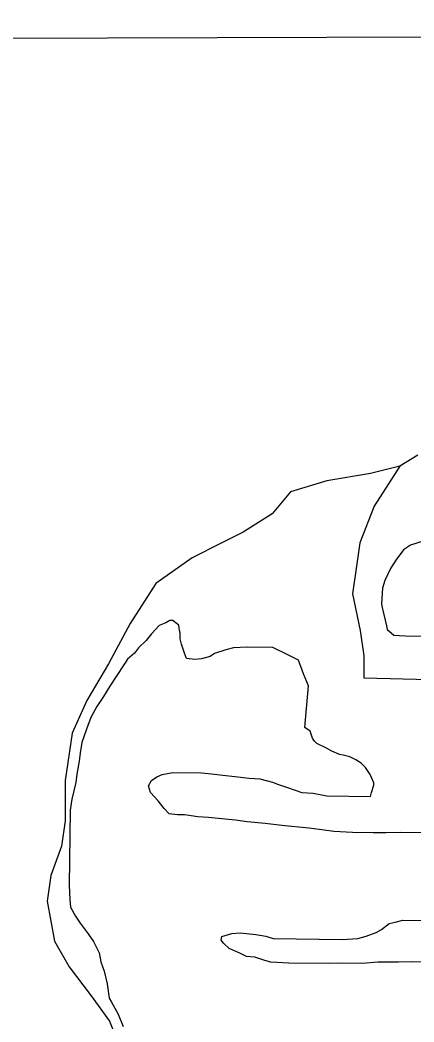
# Model space of a CAD drawing. Extents: x 3355677 to 3393573, y 612928 to 638357.
# Drawn here: x 3381359 to 3381930, y 635125 to 636579 of the extents above; entities that cross this region are included whole.
import ezdxf

# ---------------------------------------------------------------- set-up
doc = ezdxf.new("R2010")
doc.units = 0
for name, color, linetype in [('V-GRID-FRAM', 7, 'Continuous'), ('V-SITE-VEGE', 7, 'Continuous'), ('V-TOPO-SHOR', 7, 'Continuous')]:
    doc.layers.add(name, color=color, linetype=linetype)

msp = doc.modelspace()

# ---------------------------------------------------------------- linework, layer by layer
at = {"layer": 'V-GRID-FRAM'}
msp.add_lwpolyline([(3359767.9, 636495.9), (3391341.6, 636578.5), (3391397.2, 618394.8), (3359807.6, 618312.1), (3359767.9, 636495.9)], dxfattribs=at)
at = {"layer": 'V-SITE-VEGE'}
for p, q in [((3378773.5, 636545.6), (3381989.6, 636554)), ((3381924.8, 635816.6), (3381914.8, 635810.1)), ((3381947.9, 635823.9), (3381924.8, 635816.6)), ((3381914.8, 635810.1), (3381903.6, 635794.9)), ((3381903.6, 635794.9), (3381895.8, 635783)), ((3381895.8, 635783), (3381887.9, 635765.6)), ((3381887.9, 635765.6), (3381884.4, 635754.6)), ((3381884.4, 635754.6), (3381883, 635731.6)), ((3381883, 635731.6), (3381884, 635726.1)), ((3381884, 635726.1), (3381890.2, 635699.7)), ((3381560.2, 635700), (3381549.1, 635688.1)), ((3381570.1, 635704.3), (3381560.2, 635700)), ((3381575.7, 635707.5), (3381570.1, 635704.3)), ((3381580.1, 635707.4), (3381575.7, 635707.5)), ((3381583.3, 635705.2), (3381580.1, 635707.4)), ((3381588.7, 635700.7), (3381583.3, 635705.2)), ((3381589.7, 635693), (3381588.7, 635700.7)), ((3381890.2, 635699.7), (3381891.2, 635694.2)), ((3381549.1, 635688.1), (3381541.3, 635678.4)), ((3381590.8, 635689.7), (3381589.7, 635693)), ((3381590.6, 635681), (3381590.8, 635689.7)), ((3381891.2, 635694.2), (3381896.7, 635689.8)), ((3381896.7, 635689.8), (3381901, 635686.4)), ((3381901, 635686.4), (3381917.4, 635685.1)), ((3381917.4, 635685.1), (3381970, 635684.4)), ((3381541.3, 635678.4), (3381530.2, 635667.6)), ((3381592.7, 635673.3), (3381590.6, 635681)), ((3381596.9, 635660), (3381592.7, 635673.3)), ((3381524.6, 635660), (3381514.6, 635651.3)), ((3381530.2, 635667.6), (3381524.6, 635660)), ((3381600.1, 635652.3), (3381596.9, 635660)), ((3381634.1, 635655.1), (3381622, 635652)), ((3381640.8, 635659.4), (3381634.1, 635655.1)), ((3381657.3, 635664.7), (3381640.8, 635659.4)), ((3381668.3, 635667.8), (3381657.3, 635664.7)), ((3381688.1, 635668.6), (3381668.3, 635667.8)), ((3381725.3, 635668.1), (3381688.1, 635668.6)), ((3381747.1, 635657.9), (3381725.3, 635668.1)), ((3381762.3, 635650), (3381747.1, 635657.9)), ((3381510.1, 635644.8), (3381497.8, 635626.4)), ((3381514.6, 635651.3), (3381510.1, 635644.8)), ((3381612.2, 635651), (3381600.1, 635652.3)), ((3381622, 635652), (3381612.2, 635651)), ((3381769.7, 635630.2), (3381762.3, 635650)), ((3381497.8, 635626.4), (3381488.8, 635612.2)), ((3381777.2, 635612.5), (3381769.7, 635630.2)), ((3381488.8, 635612.2), (3381479.8, 635597)), ((3381771.9, 635552.3), (3381777.2, 635612.5)), ((3381479.8, 635597), (3381469.8, 635582.9)), ((3381469.8, 635582.9), (3381461.9, 635567.7)), ((3381461.9, 635567.7), (3381457.3, 635556.8)), ((3381457.3, 635556.8), (3381448.2, 635530.6)), ((3381776.3, 635549), (3381771.9, 635552.3)), ((3381779.5, 635546.7), (3381776.3, 635549)), ((3381782.7, 635536.8), (3381779.5, 635546.7)), ((3381448.2, 635530.6), (3381445.8, 635515.3)), ((3381785.9, 635532.4), (3381782.7, 635536.8)), ((3381789.1, 635529), (3381785.9, 635532.4)), ((3381803.3, 635522.3), (3381789.1, 635529)), ((3381445.8, 635515.3), (3381444.5, 635503.2)), ((3381810.9, 635517.8), (3381803.3, 635522.3)), ((3381821.8, 635513.2), (3381810.9, 635517.8)), ((3381827.3, 635512.1), (3381821.8, 635513.2)), ((3381837.1, 635509.7), (3381827.3, 635512.1)), ((3381845.8, 635505.2), (3381837.1, 635509.7)), ((3381444.5, 635503.2), (3381441, 635484.6)), ((3381853.4, 635500.7), (3381845.8, 635505.2)), ((3381859.9, 635494), (3381853.4, 635500.7)), ((3381441, 635484.6), (3381439.7, 635472.6)), ((3381549.4, 635475.4), (3381557.1, 635480.8)), ((3381557.1, 635480.8), (3381564.8, 635484)), ((3381564.8, 635484), (3381580.2, 635487)), ((3381580.2, 635487), (3381621.9, 635486.5)), ((3381621.9, 635486.5), (3381636.1, 635485.2)), ((3381636.1, 635485.2), (3381656.9, 635482.7)), ((3381656.9, 635482.7), (3381670.1, 635481.4)), ((3381670.1, 635481.4), (3381690.8, 635478.9)), ((3381866.3, 635484.1), (3381859.9, 635494)), ((3381868.5, 635479.7), (3381866.3, 635484.1)), ((3381439.7, 635472.6), (3381433.9, 635448.5)), ((3381544.9, 635467.8), (3381549.4, 635475.4)), ((3381548, 635457.9), (3381544.9, 635467.8)), ((3381690.8, 635478.9), (3381706.2, 635477.6)), ((3381706.2, 635477.6), (3381724.8, 635472.9)), ((3381724.8, 635472.9), (3381733.5, 635469.5)), ((3381733.5, 635469.5), (3381746.6, 635465)), ((3381868.2, 635457.8), (3381871.6, 635468.7)), ((3381871.7, 635472), (3381868.5, 635479.7)), ((3381871.6, 635468.7), (3381871.7, 635472)), ((3381558.8, 635445.7), (3381548, 635457.9)), ((3381746.6, 635465), (3381757.5, 635461.5)), ((3381757.5, 635461.5), (3381767.3, 635458.1)), ((3381767.3, 635458.1), (3381783.7, 635456.8)), ((3381783.7, 635456.8), (3381803.4, 635453.2)), ((3381803.4, 635453.2), (3381867, 635452.3)), ((3381867, 635452.3), (3381868.2, 635457.8)), ((3381433.9, 635448.5), (3381431.4, 635432.1)), ((3381567.4, 635434.6), (3381558.8, 635445.7)), ((3381431.4, 635432.1), (3381429.9, 635323.6)), ((3381575, 635426.8), (3381567.4, 635434.6)), ((3381587, 635425.5), (3381575, 635426.8)), ((3381596.9, 635425.4), (3381587, 635425.5)), ((3381616.6, 635422.9), (3381596.9, 635425.4)), ((3381631.9, 635421.6), (3381616.6, 635422.9)), ((3381656, 635419.1), (3381631.9, 635421.6)), ((3381671.3, 635417.8), (3381656, 635419.1)), ((3381687.8, 635415.4), (3381671.3, 635417.8)), ((3381714, 635412.8), (3381687.8, 635415.4)), ((3381738.1, 635410.3), (3381714, 635412.8)), ((3381777.5, 635406.4), (3381738.1, 635410.3)), ((3381796.1, 635404), (3381777.5, 635406.4)), ((3381813.6, 635401.5), (3381796.1, 635404)), ((3381841, 635400), (3381813.6, 635401.5)), ((3381870.6, 635399.6), (3381841, 635400)), ((3381889.3, 635399.3), (3381870.6, 635399.6)), ((3381910.1, 635400.1), (3381889.3, 635399.3)), ((3381955.1, 635399.5), (3381910.1, 635400.1)), ((3381429.9, 635323.6), (3381430.7, 635302.8)), ((3381430.7, 635302.8), (3381431.6, 635291.8)), ((3381431.6, 635291.8), (3381439.1, 635278.5)), ((3381439.1, 635278.5), (3381445.6, 635268.6)), ((3381445.6, 635268.6), (3381457.4, 635253.1)), ((3381882.9, 635259.1), (3381894, 635267.7)), ((3381894, 635267.7), (3381902.8, 635269.8)), ((3381902.8, 635269.8), (3381913.8, 635272.9)), ((3381913.8, 635272.9), (3381942.3, 635272.5)), ((3381457.4, 635253.1), (3381464.9, 635242)), ((3381650.2, 635243.8), (3381651.4, 635249.2)), ((3381651.4, 635249.2), (3381665.7, 635253.4)), ((3381665.7, 635253.4), (3381677.8, 635254.3)), ((3381677.8, 635254.3), (3381700.8, 635251.8)), ((3381700.8, 635251.8), (3381715, 635249.4)), ((3381715, 635249.4), (3381725.9, 635246)), ((3381848.7, 635246.4), (3381860.8, 635249.5)), ((3381860.8, 635249.5), (3381875.2, 635254.8)), ((3381875.2, 635254.8), (3381882.9, 635259.1)), ((3381464.9, 635242), (3381473.5, 635225.4)), ((3381653.5, 635239.3), (3381650.2, 635243.8)), ((3381662.1, 635231.5), (3381653.5, 635239.3)), ((3381725.9, 635246), (3381825.7, 635244.6)), ((3381825.7, 635244.6), (3381848.7, 635246.4)), ((3381473.5, 635225.4), (3381475.5, 635212.2)), ((3381677.4, 635224.7), (3381662.1, 635231.5)), ((3381687.2, 635220.2), (3381677.4, 635224.7)), ((3381699.2, 635218.9), (3381687.2, 635220.2)), ((3381713.4, 635214.3), (3381699.2, 635218.9)), ((3381475.5, 635212.2), (3381480.8, 635199)), ((3381722.2, 635212), (3381713.4, 635214.3)), ((3381748.4, 635210.6), (3381722.2, 635212)), ((3381807.6, 635209.7), (3381748.4, 635210.6)), ((3381825.2, 635210.6), (3381807.6, 635209.7)), ((3381855.9, 635210.1), (3381825.2, 635210.6)), ((3381877.8, 635212), (3381855.9, 635210.1)), ((3381907.4, 635211.6), (3381877.8, 635212)), ((3381927.2, 635212.4), (3381907.4, 635211.6)), ((3381979.8, 635211.7), (3381927.2, 635212.4)), ((3381480.8, 635199), (3381484.9, 635180.3)), ((3381484.9, 635180.3), (3381487.9, 635159.4)), ((3381487.9, 635159.4), (3381491.1, 635153.9)), ((3381491.1, 635153.9), (3381500.7, 635136.2)), ((3381500.7, 635136.2), (3381508.1, 635118.6))]:
    msp.add_line(p, q, dxfattribs=at)
at = {"layer": 'V-TOPO-SHOR'}
for points in [[(3381935.7, 635947.4), (3381909.3, 635931.4), (3381867, 635920.7), (3381803.6, 635910), (3381750.7, 635894), (3381724.3, 635862.2), (3381682.1, 635835.6), (3381650.4, 635819.6), (3381608.1, 635798.4), (3381555.3, 635761.2), (3381518.4, 635702.9), (3381486.8, 635644.6), (3381455.2, 635591.6), (3381434.2, 635544), (3381423.8, 635475.2), (3381423.9, 635417), (3381418.7, 635379.9), (3381403, 635337.5), (3381397.8, 635300.5), (3381408.5, 635242.3), (3381429.8, 635205.3), (3381461.6, 635163.1), (3381488.2, 635126.1), (3381509.5, 635073.3)], [(3381909.3, 635931.4), (3381872.4, 635873.1), (3381851.4, 635820.2), (3381846.2, 635783.1), (3381841, 635746.1), (3381851.8, 635693.2), (3381857.1, 635656.2), (3381857.2, 635624.4), (3382598, 635605.2)]]:
    msp.add_lwpolyline(points, dxfattribs=at)

doc.saveas('drawing.dxf')
